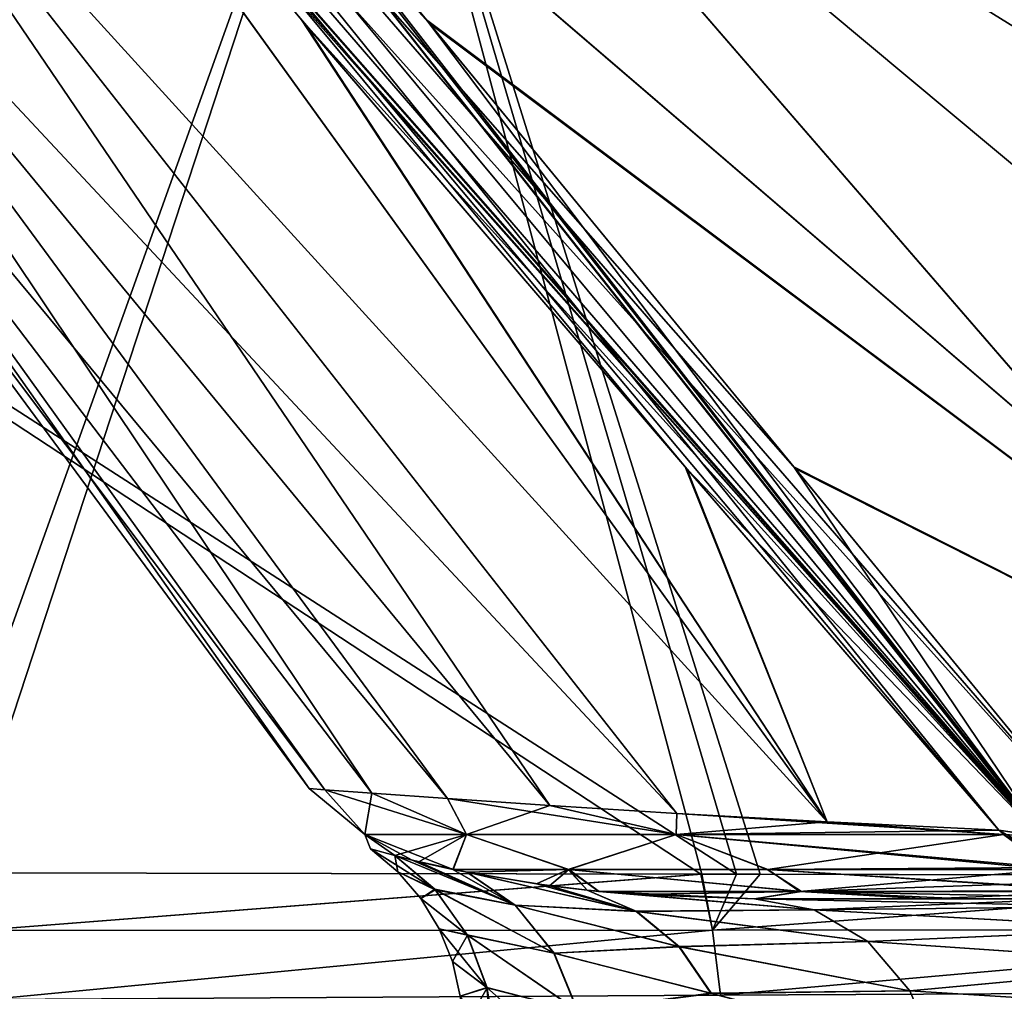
# Model space of a CAD drawing. Header units: millimetres. Extents: x -39 to 39, y -36 to 85.
# Tile 254 of 427: x -23.92 to -22.11, y 71.63 to 73.42. Entities that reach past the tile are written whole.
import ezdxf

# ---------------------------------------------------------------- set-up
doc = ezdxf.new("R2010")
doc.units = ezdxf.units.MM
doc.header["$LTSCALE"] = 65.185185
for name, color, linetype in [('4', 7, 'CONTINUOUS'), ('411', 7, 'CONTINUOUS'), ('413', 7, 'CONTINUOUS'), ('415', 7, 'CONTINUOUS'), ('416', 7, 'CONTINUOUS'), ('417', 7, 'CONTINUOUS'), ('418', 7, 'CONTINUOUS'), ('423', 7, 'CONTINUOUS'), ('424', 7, 'CONTINUOUS'), ('429', 7, 'CONTINUOUS'), ('430', 7, 'CONTINUOUS'), ('431', 7, 'CONTINUOUS'), ('585', 7, 'CONTINUOUS'), ('590', 7, 'CONTINUOUS'), ('6', 7, 'CONTINUOUS'), ('67', 7, 'CONTINUOUS'), ('682', 7, 'CONTINUOUS'), ('683', 7, 'CONTINUOUS'), ('684', 7, 'CONTINUOUS'), ('685', 7, 'CONTINUOUS'), ('69', 7, 'CONTINUOUS')]:
    doc.layers.add(name, color=color, linetype=linetype)

msp = doc.modelspace()

# ---------------------------------------------------------------- linework, layer by layer
at = {"layer": '4', "color": 7, "linetype": 'CONTINUOUS'}
for points in [[(-38.75, 0, 23), (38.75, 85, 23), (-38.75, 85, 23), (-38.75, 0, 23)], [(-38.75, 0, 23), (38.75, 0, 23), (38.75, 85, 23), (-38.75, 0, 23)]]:
    msp.add_3dface(points, dxfattribs=at)
at = {"layer": '411', "linetype": 'CONTINUOUS'}
for points in [[(-26.1581, 74.1399, -10.5798), (-23.2771, 74.1462, -11.077), (-24.1014, 71.8458, -8.5576), (-26.1581, 74.1399, -10.5798)], [(-24.1014, 71.8458, -8.5576), (-23.2771, 74.1462, -11.077), (-24.0311, 71.8482, -8.5841), (-24.1014, 71.8458, -8.5576)], [(-24.0311, 71.8482, -8.5841), (-23.2771, 74.1462, -11.077), (-22.6642, 71.8456, -8.9962), (-24.0311, 71.8482, -8.5841)], [(-23.2771, 74.1462, -11.077), (-20.3305, 74.1462, -11.4107), (-21.2825, 71.8421, -9.3295), (-23.2771, 74.1462, -11.077)], [(-22.6642, 71.8456, -8.9962), (-23.2771, 74.1462, -11.077), (-22.5566, 71.8454, -9.0251), (-22.6642, 71.8456, -8.9962)], [(-22.5566, 71.8454, -9.0251), (-23.2771, 74.1462, -11.077), (-21.2825, 71.8421, -9.3295), (-22.5566, 71.8454, -9.0251)]]:
    msp.add_3dface(points, dxfattribs=at)
at = {"layer": '413', "linetype": 'CONTINUOUS'}
for points in [[(-26.1565, 74.1381, 10.5782), (-22.6, 71.8455, 9.0135), (-23.2774, 74.1462, 11.0769), (-26.1565, 74.1381, 10.5782)], [(-22.666, 71.8456, 8.9957), (-22.6, 71.8455, 9.0135), (-26.1565, 74.1381, 10.5782), (-22.666, 71.8456, 8.9957)], [(-24.0311, 71.8482, 8.5841), (-22.666, 71.8456, 8.9957), (-26.1565, 74.1381, 10.5782), (-24.0311, 71.8482, 8.5841)], [(-20.7509, 72.0368, 9.6089), (-20.1842, 72.2305, 9.8679), (-23.2774, 74.1462, 11.0769), (-20.7509, 72.0368, 9.6089)], [(-23.2774, 74.1462, 11.0769), (-20.1842, 72.2305, 9.8679), (-20.3309, 74.1462, 11.4107), (-23.2774, 74.1462, 11.0769)], [(-21.2829, 71.8421, 9.3294), (-20.7509, 72.0368, 9.6089), (-23.2774, 74.1462, 11.0769), (-21.2829, 71.8421, 9.3294)], [(-22.6, 71.8455, 9.0135), (-21.2829, 71.8421, 9.3294), (-23.2774, 74.1462, 11.0769), (-22.6, 71.8455, 9.0135)]]:
    msp.add_3dface(points, dxfattribs=at)
at = {"layer": '415', "color": 2, "linetype": 'CONTINUOUS'}
for points in [[(-22.5669, 71.8, 3.6835), (-22.2489, 71.8, 4.8128), (-21.9785, 71.8, 4.5964), (-22.5669, 71.8, 3.6835)], [(-22.1807, 71.8, -5.0149), (-22.5669, 71.8, -3.6835), (-21.9798, 71.8, -4.5946), (-22.1807, 71.8, -5.0149)], [(-21.9785, 71.8, 4.5964), (-22.2489, 71.8, 4.8128), (-21.2661, 71.8, 5.4176), (-21.9785, 71.8, 4.5964)], [(-22.2489, 71.8, 4.8128), (-21.811, 71.8, 5.9612), (-21.2661, 71.8, 5.4176), (-22.2489, 71.8, 4.8128)], [(-21.2676, 71.8, -5.4161), (-22.1807, 71.8, -5.0149), (-21.9798, 71.8, -4.5946), (-21.2676, 71.8, -5.4161)], [(-21.8112, 71.8, -5.961), (-22.1807, 71.8, -5.0149), (-21.2676, 71.8, -5.4161), (-21.8112, 71.8, -5.961)]]:
    msp.add_3dface(points, dxfattribs=at)
at = {"layer": '416', "color": 2, "linetype": 'CONTINUOUS'}
for points in [[(-23.7798, 74.1595, -8.1827), (-23.1671, 73.4159, -7.5471), (-21.1974, 71.9421, -6.583), (-23.7798, 74.1595, -8.1827)], [(-21.8339, 74.0681, -8.5186), (-23.7798, 74.1595, -8.1827), (-21.1974, 71.9421, -6.583), (-21.8339, 74.0681, -8.5186)], [(-21.1974, 71.9421, -6.583), (-23.1671, 73.4159, -7.5471), (-22.4914, 72.5935, -6.8415), (-21.1974, 71.9421, -6.583)], [(-21.9444, 71.9266, -6.2658), (-21.1974, 71.9421, -6.583), (-22.4914, 72.5935, -6.8415), (-21.9444, 71.9266, -6.2658)]]:
    msp.add_3dface(points, dxfattribs=at)
at = {"layer": '417', "color": 2, "linetype": 'CONTINUOUS'}
for points in [[(-24.0327, 74.1595, -7.9298), (-24.3686, 74.0681, -5.9839), (-22.4329, 71.9421, -5.3477), (-24.0327, 74.1595, -7.9298)], [(-24.3686, 74.0681, 5.9839), (-24.0326, 74.1594, 7.9297), (-22.433, 71.9421, 5.3474), (-24.3686, 74.0681, 5.9839)], [(-23.3971, 73.4159, -7.3171), (-24.0327, 74.1595, -7.9298), (-22.4329, 71.9421, -5.3477), (-23.3971, 73.4159, -7.3171)], [(-24.0326, 74.1594, 7.9297), (-23.4027, 73.4224, 7.3224), (-22.433, 71.9421, 5.3474), (-24.0326, 74.1594, 7.9297)], [(-24.606, 73.9875, 4.005), (-24.3686, 74.0681, 5.9839), (-22.9443, 71.9721, 3.7277), (-24.606, 73.9875, 4.005)], [(-24.3686, 74.0681, -5.9839), (-24.606, 73.9875, -4.0049), (-22.7104, 71.9576, -4.5576), (-24.3686, 74.0681, -5.9839)], [(-22.9443, 71.9721, 3.7277), (-24.3686, 74.0681, 5.9839), (-22.7104, 71.9576, 4.5578), (-22.9443, 71.9721, 3.7277)], [(-22.7104, 71.9576, 4.5578), (-24.3686, 74.0681, 5.9839), (-22.433, 71.9421, 5.3474), (-22.7104, 71.9576, 4.5578)], [(-22.4329, 71.9421, -5.3477), (-24.3686, 74.0681, -5.9839), (-22.7104, 71.9576, -4.5576), (-22.4329, 71.9421, -5.3477)], [(-24.7483, 73.9335, 2.0072), (-24.606, 73.9875, 4.005), (-23.2731, 71.9949, 1.9303), (-24.7483, 73.9335, 2.0072)], [(-24.606, 73.9875, -4.0049), (-24.7483, 73.9335, -2.0071), (-23.1331, 71.9848, -2.8516), (-24.606, 73.9875, -4.0049)], [(-23.1331, 71.9848, 2.8517), (-24.606, 73.9875, 4.005), (-22.9443, 71.9721, 3.7277), (-23.1331, 71.9848, 2.8517)], [(-23.2731, 71.9949, 1.9303), (-24.606, 73.9875, 4.005), (-23.1331, 71.9848, 2.8517), (-23.2731, 71.9949, 1.9303)], [(-22.7104, 71.9576, -4.5576), (-24.606, 73.9875, -4.0049), (-22.9443, 71.9721, -3.7276), (-22.7104, 71.9576, -4.5576)], [(-22.9443, 71.9721, -3.7276), (-24.606, 73.9875, -4.0049), (-23.1331, 71.9848, -2.8516), (-22.9443, 71.9721, -3.7276)], [(-24.7483, 73.9335, -2.0071), (-24.796, 73.9144, 0), (-23.3596, 72.0013, -0.9731), (-24.7483, 73.9335, -2.0071)], [(-24.796, 73.9144, 0), (-24.7483, 73.9335, 2.0072), (-23.3889, 72.0035, 0.0001), (-24.796, 73.9144, 0)], [(-23.3596, 72.0013, 0.9734), (-24.7483, 73.9335, 2.0072), (-23.2731, 71.9949, 1.9303), (-23.3596, 72.0013, 0.9734)], [(-23.3889, 72.0035, 0.0001), (-24.7483, 73.9335, 2.0072), (-23.3596, 72.0013, 0.9734), (-23.3889, 72.0035, 0.0001)], [(-23.1331, 71.9848, -2.8516), (-24.7483, 73.9335, -2.0071), (-23.2731, 71.9949, -1.9301), (-23.1331, 71.9848, -2.8516)], [(-23.2731, 71.9949, -1.9301), (-24.7483, 73.9335, -2.0071), (-23.3596, 72.0013, -0.9731), (-23.2731, 71.9949, -1.9301)], [(-23.3596, 72.0013, -0.9731), (-24.796, 73.9144, 0), (-23.3889, 72.0035, 0.0001), (-23.3596, 72.0013, -0.9731)], [(-22.433, 71.9421, 5.3474), (-23.4027, 73.4224, 7.3224), (-22.6947, 72.5972, 6.6444), (-22.433, 71.9421, 5.3474)], [(-22.6915, 72.5935, -6.6414), (-23.3971, 73.4159, -7.3171), (-22.4329, 71.9421, -5.3477), (-22.6915, 72.5935, -6.6414)], [(-22.1158, 71.9266, 6.0944), (-22.433, 71.9421, 5.3474), (-22.6947, 72.5972, 6.6444), (-22.1158, 71.9266, 6.0944)], [(-22.1158, 71.9266, -6.0944), (-22.6915, 72.5935, -6.6414), (-22.4329, 71.9421, -5.3477), (-22.1158, 71.9266, -6.0944)]]:
    msp.add_3dface(points, dxfattribs=at)
at = {"layer": '418', "color": 2, "linetype": 'CONTINUOUS'}
for points in [[(-23.7797, 74.1594, 8.1826), (-21.8339, 74.0681, 8.5186), (-21.1977, 71.9421, 6.5829), (-23.7797, 74.1594, 8.1826)], [(-23.1724, 73.4224, 7.5527), (-23.7797, 74.1594, 8.1826), (-21.1977, 71.9421, 6.5829), (-23.1724, 73.4224, 7.5527)], [(-22.4944, 72.5972, 6.8447), (-23.1724, 73.4224, 7.5527), (-21.1977, 71.9421, 6.5829), (-22.4944, 72.5972, 6.8447)], [(-21.9444, 71.9266, 6.2658), (-22.4944, 72.5972, 6.8447), (-21.1977, 71.9421, 6.5829), (-21.9444, 71.9266, 6.2658)]]:
    msp.add_3dface(points, dxfattribs=at)
at = {"layer": '423', "linetype": 'CONTINUOUS'}
for points in [[(-24.5059, 74.8841, 8.7493), (-24.3988, 74.9081, 8.8214), (-22.0368, 71.9152, 6.1868), (-24.5059, 74.8841, 8.7493)], [(-24.3988, 74.9081, 8.8214), (-23.919, 74.3281, 8.3266), (-22.0347, 71.9152, 6.189), (-24.3988, 74.9081, 8.8214)], [(-22.0368, 71.9152, 6.1868), (-24.3988, 74.9081, 8.8214), (-22.0347, 71.9152, 6.189), (-22.0368, 71.9152, 6.1868)], [(-22.1158, 71.9266, 6.0944), (-24.5988, 74.884, 8.6565), (-24.5059, 74.8841, 8.7493), (-22.1158, 71.9266, 6.0944)], [(-22.6947, 72.5972, 6.6444), (-23.4027, 73.4224, 7.3224), (-24.5988, 74.884, 8.6565), (-22.6947, 72.5972, 6.6444)], [(-22.1158, 71.9266, 6.0944), (-22.6947, 72.5972, 6.6444), (-24.5988, 74.884, 8.6565), (-22.1158, 71.9266, 6.0944)], [(-22.1158, 71.9266, 6.0944), (-24.5059, 74.8841, 8.7493), (-22.0368, 71.9152, 6.1868), (-22.1158, 71.9266, 6.0944)], [(-23.919, 74.3281, 8.3266), (-23.7797, 74.1594, 8.1826), (-22.0347, 71.9152, 6.189), (-23.919, 74.3281, 8.3266)], [(-23.7797, 74.1594, 8.1826), (-23.1724, 73.4224, 7.5527), (-22.0347, 71.9152, 6.189), (-23.7797, 74.1594, 8.1826)], [(-23.1724, 73.4224, 7.5527), (-22.4944, 72.5972, 6.8447), (-22.0347, 71.9152, 6.189), (-23.1724, 73.4224, 7.5527)], [(-22.4944, 72.5972, 6.8447), (-21.9444, 71.9266, 6.2658), (-22.0347, 71.9152, 6.189), (-22.4944, 72.5972, 6.8447)]]:
    msp.add_3dface(points, dxfattribs=at)
at = {"layer": '424', "linetype": 'CONTINUOUS'}
for points in [[(-23.3889, 72.0035, 0.0001), (-23.3596, 72.0013, 0.9734), (-23.2861, 71.9184, 0.891), (-23.3889, 72.0035, 0.0001)], [(-23.3596, 72.0013, -0.9731), (-23.3889, 72.0035, 0.0001), (-23.2861, 71.9184, -0.891), (-23.3596, 72.0013, -0.9731)], [(-23.3889, 72.0035, 0.0001), (-23.2861, 71.9184, 0.891), (-23.2861, 71.9184, -0.891), (-23.3889, 72.0035, 0.0001)], [(-23.3596, 72.0013, 0.9734), (-23.2731, 71.9949, 1.9303), (-23.2861, 71.9184, 0.891), (-23.3596, 72.0013, 0.9734)], [(-23.3596, 72.0013, -0.9731), (-23.2861, 71.9184, -0.891), (-23.0985, 71.9184, -2.6639), (-23.3596, 72.0013, -0.9731)], [(-23.2731, 71.9949, -1.9301), (-23.3596, 72.0013, -0.9731), (-23.0985, 71.9184, -2.6639), (-23.2731, 71.9949, -1.9301)], [(-23.2731, 71.9949, 1.9303), (-23.0985, 71.9184, 2.6638), (-23.2861, 71.9184, 0.891), (-23.2731, 71.9949, 1.9303)], [(-23.2731, 71.9949, 1.9303), (-23.1331, 71.9848, 2.8517), (-23.0985, 71.9184, 2.6638), (-23.2731, 71.9949, 1.9303)], [(-23.1331, 71.9848, -2.8516), (-23.2731, 71.9949, -1.9301), (-23.0985, 71.9184, -2.6639), (-23.1331, 71.9848, -2.8516)], [(-23.1331, 71.9848, 2.8517), (-22.9443, 71.9721, 3.7277), (-23.0985, 71.9184, 2.6638), (-23.1331, 71.9848, 2.8517)], [(-23.1331, 71.9848, -2.8516), (-23.0985, 71.9184, -2.6639), (-22.7115, 71.9184, -4.4068), (-23.1331, 71.9848, -2.8516)], [(-22.9443, 71.9721, -3.7276), (-23.1331, 71.9848, -2.8516), (-22.7115, 71.9184, -4.4068), (-22.9443, 71.9721, -3.7276)], [(-22.9443, 71.9721, 3.7277), (-22.7115, 71.9184, 4.4068), (-23.0985, 71.9184, 2.6638), (-22.9443, 71.9721, 3.7277)], [(-22.9443, 71.9721, 3.7277), (-22.7104, 71.9576, 4.5578), (-22.7115, 71.9184, 4.4068), (-22.9443, 71.9721, 3.7277)], [(-22.7104, 71.9576, -4.5576), (-22.9443, 71.9721, -3.7276), (-22.7115, 71.9184, -4.4068), (-22.7104, 71.9576, -4.5576)], [(-22.7104, 71.9576, 4.5578), (-22.433, 71.9421, 5.3474), (-22.7115, 71.9184, 4.4068), (-22.7104, 71.9576, 4.5578)], [(-22.7104, 71.9576, -4.5576), (-22.7115, 71.9184, -4.4068), (-22.1071, 71.9184, -6.0906), (-22.7104, 71.9576, -4.5576)], [(-22.4329, 71.9421, -5.3477), (-22.7104, 71.9576, -4.5576), (-22.1071, 71.9184, -6.0906), (-22.4329, 71.9421, -5.3477)], [(-22.433, 71.9421, 5.3474), (-22.1158, 71.9266, 6.0944), (-22.7115, 71.9184, 4.4068), (-22.433, 71.9421, 5.3474)], [(-22.1158, 71.9266, -6.0944), (-22.4329, 71.9421, -5.3477), (-22.1071, 71.9184, -6.0906), (-22.1158, 71.9266, -6.0944)], [(-22.1158, 71.9266, 6.0944), (-22.1071, 71.9184, 6.0906), (-22.7115, 71.9184, 4.4068), (-22.1158, 71.9266, 6.0944)], [(-23.2861, 71.9184, 0.891), (-23.0985, 71.9184, 2.6638), (-23.2307, 71.8796, 0.9444), (-23.2861, 71.9184, 0.891)], [(-23.2861, 71.9184, -0.891), (-23.2861, 71.9184, 0.891), (-23.2752, 71.8919, 0), (-23.2861, 71.9184, -0.891)], [(-23.2306, 71.8796, -0.9451), (-23.2861, 71.9184, -0.891), (-23.2752, 71.8919, 0), (-23.2306, 71.8796, -0.9451)], [(-23.1229, 71.8542, -1.7415), (-23.2861, 71.9184, -0.891), (-23.1985, 71.8714, -1.2386), (-23.1229, 71.8542, -1.7415)], [(-23.2752, 71.8919, 0), (-23.2861, 71.9184, 0.891), (-23.2307, 71.8796, 0.9444), (-23.2752, 71.8919, 0)], [(-23.0985, 71.9184, -2.6639), (-23.2861, 71.9184, -0.891), (-23.1229, 71.8542, -1.7415), (-23.0985, 71.9184, -2.6639)], [(-23.1985, 71.8714, -1.2386), (-23.2861, 71.9184, -0.891), (-23.2306, 71.8796, -0.9451), (-23.1985, 71.8714, -1.2386)], [(-23.0985, 71.9184, 2.6638), (-23.1861, 71.8683, 1.3344), (-23.2307, 71.8796, 0.9444), (-23.0985, 71.9184, 2.6638)], [(-23.1233, 71.8543, 1.7394), (-23.1861, 71.8683, 1.3344), (-23.0985, 71.9184, 2.6638), (-23.1233, 71.8543, 1.7394)], [(-22.9092, 71.8538, 3.1692), (-23.1233, 71.8543, 1.7394), (-23.0985, 71.9184, 2.6638), (-22.9092, 71.8538, 3.1692)], [(-22.9106, 71.8538, -3.1621), (-23.0985, 71.9184, -2.6639), (-23.1229, 71.8542, -1.7415), (-22.9106, 71.8538, -3.1621)], [(-22.7115, 71.9184, -4.4068), (-23.0985, 71.9184, -2.6639), (-22.9106, 71.8538, -3.1621), (-22.7115, 71.9184, -4.4068)], [(-22.7115, 71.9184, 4.4068), (-22.9092, 71.8538, 3.1692), (-23.0985, 71.9184, 2.6638), (-22.7115, 71.9184, 4.4068)], [(-22.5436, 71.8538, -4.6304), (-22.7115, 71.9184, -4.4068), (-22.9106, 71.8538, -3.1621), (-22.5436, 71.8538, -4.6304)], [(-22.5425, 71.8538, 4.6339), (-22.9092, 71.8538, 3.1692), (-22.7115, 71.9184, 4.4068), (-22.5425, 71.8538, 4.6339)], [(-22.0179, 71.8538, -6.0516), (-22.7115, 71.9184, -4.4068), (-22.5436, 71.8538, -4.6304), (-22.0179, 71.8538, -6.0516)], [(-22.0247, 71.8577, -6.0546), (-22.7115, 71.9184, -4.4068), (-22.0179, 71.8538, -6.0516), (-22.0247, 71.8577, -6.0546)], [(-22.1071, 71.9184, -6.0906), (-22.7115, 71.9184, -4.4068), (-22.0247, 71.8577, -6.0546), (-22.1071, 71.9184, -6.0906)], [(-22.1071, 71.9184, 6.0906), (-22.5425, 71.8538, 4.6339), (-22.7115, 71.9184, 4.4068), (-22.1071, 71.9184, 6.0906)], [(-22.0247, 71.8577, 6.0546), (-22.5425, 71.8538, 4.6339), (-22.1071, 71.9184, 6.0906), (-22.0247, 71.8577, 6.0546)], [(-23.1233, 71.8543, 1.7394), (-22.9092, 71.8538, 3.1692), (-23.0976, 71.849, 1.879), (-23.1233, 71.8543, 1.7394)], [(-22.9106, 71.8538, -3.1621), (-23.1229, 71.8542, -1.7415), (-23.0972, 71.849, -1.881), (-22.9106, 71.8538, -3.1621)], [(-23.0976, 71.849, 1.879), (-22.9092, 71.8538, 3.1692), (-22.9454, 71.8242, 2.5473), (-23.0976, 71.849, 1.879)], [(-22.9693, 71.8274, -2.4554), (-22.9106, 71.8538, -3.1621), (-23.0972, 71.849, -1.881), (-22.9693, 71.8274, -2.4554)], [(-22.8759, 71.8159, -2.7959), (-22.9106, 71.8538, -3.1621), (-22.9693, 71.8274, -2.4554), (-22.8759, 71.8159, -2.7959)], [(-22.9092, 71.8538, 3.1692), (-22.8759, 71.8159, 2.7959), (-22.9454, 71.8242, 2.5473), (-22.9092, 71.8538, 3.1692)], [(-22.5436, 71.8538, -4.6304), (-22.9106, 71.8538, -3.1621), (-22.4799, 71.8136, -4.4613), (-22.5436, 71.8538, -4.6304)], [(-22.4799, 71.8136, -4.4613), (-22.9106, 71.8538, -3.1621), (-22.8542, 71.8137, -2.8686), (-22.4799, 71.8136, -4.4613)], [(-22.8542, 71.8137, -2.8686), (-22.9106, 71.8538, -3.1621), (-22.8759, 71.8159, -2.7959), (-22.8542, 71.8137, -2.8686)], [(-22.8534, 71.8137, 2.8713), (-22.8759, 71.8159, 2.7959), (-22.9092, 71.8538, 3.1692), (-22.8534, 71.8137, 2.8713)], [(-22.5425, 71.8538, 4.6339), (-22.4834, 71.8136, 4.4496), (-22.9092, 71.8538, 3.1692), (-22.5425, 71.8538, 4.6339)], [(-22.4834, 71.8136, 4.4496), (-22.8534, 71.8137, 2.8713), (-22.9092, 71.8538, 3.1692), (-22.4834, 71.8136, 4.4496)], [(-22.0179, 71.8538, -6.0516), (-22.5436, 71.8538, -4.6304), (-21.9211, 71.8146, -6.0093), (-22.0179, 71.8538, -6.0516)], [(-21.9173, 71.8136, -6.0076), (-22.5436, 71.8538, -4.6304), (-22.4799, 71.8136, -4.4613), (-21.9173, 71.8136, -6.0076)], [(-21.9211, 71.8146, -6.0093), (-22.5436, 71.8538, -4.6304), (-21.9173, 71.8136, -6.0076), (-21.9211, 71.8146, -6.0093)], [(-22.0179, 71.8538, 6.0516), (-22.5425, 71.8538, 4.6339), (-22.0247, 71.8577, 6.0546), (-22.0179, 71.8538, 6.0516)], [(-22.0179, 71.8538, 6.0516), (-22.4834, 71.8136, 4.4496), (-22.5425, 71.8538, 4.6339), (-22.0179, 71.8538, 6.0516)], [(-21.9706, 71.8313, 6.0309), (-22.4834, 71.8136, 4.4496), (-22.0179, 71.8538, 6.0516), (-21.9706, 71.8313, 6.0309)], [(-21.9211, 71.8146, 6.0093), (-22.4834, 71.8136, 4.4496), (-21.9706, 71.8313, 6.0309), (-21.9211, 71.8146, 6.0093)], [(-22.4799, 71.8136, -4.4613), (-22.8542, 71.8137, -2.8686), (-22.7895, 71.8082, -3.0744), (-22.4799, 71.8136, -4.4613)], [(-22.4834, 71.8136, 4.4496), (-22.5669, 71.8, 3.6835), (-22.8534, 71.8137, 2.8713), (-22.4834, 71.8136, 4.4496)], [(-22.5669, 71.8, -3.6835), (-22.4799, 71.8136, -4.4613), (-22.7895, 71.8082, -3.0744), (-22.5669, 71.8, -3.6835)], [(-22.2489, 71.8, 4.8128), (-22.5669, 71.8, 3.6835), (-22.4834, 71.8136, 4.4496), (-22.2489, 71.8, 4.8128)], [(-22.5669, 71.8, -3.6835), (-22.1807, 71.8, -5.0149), (-22.4799, 71.8136, -4.4613), (-22.5669, 71.8, -3.6835)], [(-21.9173, 71.8136, 6.0076), (-22.4834, 71.8136, 4.4496), (-21.9211, 71.8146, 6.0093), (-21.9173, 71.8136, 6.0076)], [(-21.9173, 71.8136, 6.0076), (-22.2489, 71.8, 4.8128), (-22.4834, 71.8136, 4.4496), (-21.9173, 71.8136, 6.0076)], [(-21.8112, 71.8, -5.961), (-21.9173, 71.8136, -6.0076), (-22.4799, 71.8136, -4.4613), (-21.8112, 71.8, -5.961)], [(-22.1807, 71.8, -5.0149), (-21.8112, 71.8, -5.961), (-22.4799, 71.8136, -4.4613), (-22.1807, 71.8, -5.0149)], [(-21.811, 71.8, 5.9612), (-22.2489, 71.8, 4.8128), (-21.9173, 71.8136, 6.0076), (-21.811, 71.8, 5.9612)]]:
    msp.add_3dface(points, dxfattribs=at)
at = {"layer": '429', "linetype": 'CONTINUOUS'}
for points in [[(-22.0368, 71.9152, -6.1868), (-24.6713, 74.908, -8.5486), (-22.039, 71.9152, -6.1847), (-22.0368, 71.9152, -6.1868)], [(-24.5993, 74.8841, -8.6559), (-24.6713, 74.908, -8.5486), (-22.0368, 71.9152, -6.1868), (-24.5993, 74.8841, -8.6559)], [(-24.6713, 74.908, -8.5486), (-24.1716, 74.3223, -8.0642), (-22.039, 71.9152, -6.1847), (-24.6713, 74.908, -8.5486)], [(-21.9444, 71.9266, -6.2658), (-24.5993, 74.8841, -8.6559), (-22.0368, 71.9152, -6.1868), (-21.9444, 71.9266, -6.2658)], [(-21.9444, 71.9266, -6.2658), (-24.5065, 74.884, -8.7488), (-24.5993, 74.8841, -8.6559), (-21.9444, 71.9266, -6.2658)], [(-21.9444, 71.9266, -6.2658), (-22.4914, 72.5935, -6.8415), (-24.5065, 74.884, -8.7488), (-21.9444, 71.9266, -6.2658)], [(-23.1671, 73.4159, -7.5471), (-23.7798, 74.1595, -8.1827), (-24.5065, 74.884, -8.7488), (-23.1671, 73.4159, -7.5471)], [(-22.4914, 72.5935, -6.8415), (-23.1671, 73.4159, -7.5471), (-24.5065, 74.884, -8.7488), (-22.4914, 72.5935, -6.8415)], [(-24.1716, 74.3223, -8.0642), (-24.0327, 74.1595, -7.9298), (-22.039, 71.9152, -6.1847), (-24.1716, 74.3223, -8.0642)], [(-24.0327, 74.1595, -7.9298), (-23.3971, 73.4159, -7.3171), (-22.039, 71.9152, -6.1847), (-24.0327, 74.1595, -7.9298)], [(-23.3971, 73.4159, -7.3171), (-22.6915, 72.5935, -6.6414), (-22.039, 71.9152, -6.1847), (-23.3971, 73.4159, -7.3171)], [(-22.6915, 72.5935, -6.6414), (-22.1158, 71.9266, -6.0944), (-22.039, 71.9152, -6.1847), (-22.6915, 72.5935, -6.6414)]]:
    msp.add_3dface(points, dxfattribs=at)
at = {"layer": '430', "linetype": 'CONTINUOUS'}
for points in [[(-22.1158, 71.9266, -6.0944), (-22.1071, 71.9184, -6.0906), (-22.039, 71.9152, -6.1847), (-22.1158, 71.9266, -6.0944)], [(-22.1071, 71.9184, -6.0906), (-22.0247, 71.8577, -6.0546), (-22.039, 71.9152, -6.1847), (-22.1071, 71.9184, -6.0906)]]:
    msp.add_3dface(points, dxfattribs=at)
at = {"layer": '431', "linetype": 'CONTINUOUS'}
for points in [[(-22.1071, 71.9184, 6.0906), (-22.1158, 71.9266, 6.0944), (-22.006, 71.8652, 6.1128), (-22.1071, 71.9184, 6.0906)], [(-22.1158, 71.9266, 6.0944), (-22.0368, 71.9152, 6.1868), (-22.006, 71.8652, 6.1128), (-22.1158, 71.9266, 6.0944)], [(-22.0247, 71.8577, 6.0546), (-22.1071, 71.9184, 6.0906), (-22.006, 71.8652, 6.1128), (-22.0247, 71.8577, 6.0546)]]:
    msp.add_3dface(points, dxfattribs=at)
at = {"layer": '585', "linetype": 'CONTINUOUS'}
for points in [[(-24.0311, 71.8482, -8.5841), (-22.6642, 71.8456, -8.9962), (-24.0003, 71.7415, -8.4999), (-24.0311, 71.8482, -8.5841)], [(-24.0003, 71.7415, -8.4999), (-22.6642, 71.8456, -8.9962), (-22.6443, 71.7423, -8.9199), (-24.0003, 71.7415, -8.4999)], [(-22.6642, 71.8456, -8.9962), (-22.5566, 71.8454, -9.0251), (-22.6443, 71.7423, -8.9199), (-22.6642, 71.8456, -8.9962)], [(-22.5566, 71.8454, -9.0251), (-21.2825, 71.8421, -9.3295), (-22.6443, 71.7423, -8.9199), (-22.5566, 71.8454, -9.0251)], [(-22.6443, 71.7423, -8.9199), (-21.2825, 71.8421, -9.3295), (-21.2665, 71.7424, -9.2616), (-22.6443, 71.7423, -8.9199)], [(-23.9802, 71.6143, -8.4469), (-24.0003, 71.7415, -8.4999), (-22.6443, 71.7423, -8.9199), (-23.9802, 71.6143, -8.4469)], [(-23.9802, 71.6143, -8.4469), (-22.6443, 71.7423, -8.9199), (-22.6294, 71.6221, -8.8726), (-23.9802, 71.6143, -8.4469)], [(-22.6294, 71.6221, -8.8726), (-22.6443, 71.7423, -8.9199), (-21.2665, 71.7424, -9.2616), (-22.6294, 71.6221, -8.8726)], [(-21.2559, 71.6287, -9.2193), (-22.6294, 71.6221, -8.8726), (-21.2665, 71.7424, -9.2616), (-21.2559, 71.6287, -9.2193)]]:
    msp.add_3dface(points, dxfattribs=at)
at = {"layer": '590', "linetype": 'CONTINUOUS'}
for points in [[(-22.666, 71.8456, 8.9957), (-24.0311, 71.8482, 8.5841), (-24.0003, 71.7415, 8.4999), (-22.666, 71.8456, 8.9957)], [(-22.6443, 71.7423, 8.9199), (-22.666, 71.8456, 8.9957), (-24.0003, 71.7415, 8.4999), (-22.6443, 71.7423, 8.9199)], [(-22.6, 71.8455, 9.0135), (-22.666, 71.8456, 8.9957), (-22.6443, 71.7423, 8.9199), (-22.6, 71.8455, 9.0135)], [(-21.2829, 71.8421, 9.3294), (-22.6, 71.8455, 9.0135), (-22.6443, 71.7423, 8.9199), (-21.2829, 71.8421, 9.3294)], [(-21.2829, 71.8421, 9.3294), (-22.6443, 71.7423, 8.9199), (-21.2665, 71.7424, 9.2616), (-21.2829, 71.8421, 9.3294)], [(-23.9802, 71.6143, 8.4469), (-22.6443, 71.7423, 8.9199), (-24.0003, 71.7415, 8.4999), (-23.9802, 71.6143, 8.4469)], [(-22.6294, 71.6221, 8.8726), (-22.6443, 71.7423, 8.9199), (-23.9802, 71.6143, 8.4469), (-22.6294, 71.6221, 8.8726)], [(-22.6443, 71.7423, 8.9199), (-22.6294, 71.6221, 8.8726), (-21.2665, 71.7424, 9.2616), (-22.6443, 71.7423, 8.9199)], [(-21.2665, 71.7424, 9.2616), (-22.6294, 71.6221, 8.8726), (-21.2559, 71.6287, 9.2193), (-21.2665, 71.7424, 9.2616)]]:
    msp.add_3dface(points, dxfattribs=at)
at = {"layer": '6', "color": 7, "linetype": 'CONTINUOUS'}
for points in [[(38.75, 0, -23), (-38.75, 85, -23), (38.75, 85, -23), (38.75, 0, -23)], [(38.75, 0, -23), (-38.75, 0, -23), (-38.75, 85, -23), (38.75, 0, -23)]]:
    msp.add_3dface(points, dxfattribs=at)
at = {"layer": '67', "color": 7, "linetype": 'CONTINUOUS'}
for points in [[(-37.1425, 80.4, 20.8925), (37.1425, 80.4, 20.8925), (-36.9482, 21.7676, 20.8925), (-37.1425, 80.4, 20.8925)], [(-36.9482, 21.7676, 20.8925), (37.1425, 80.4, 20.8925), (-36.86, 21.8107, 20.8925), (-36.9482, 21.7676, 20.8925)], [(-36.86, 21.8107, 20.8925), (37.1425, 80.4, 20.8925), (-36.7629, 21.8255, 20.8925), (-36.86, 21.8107, 20.8925)], [(-36.7629, 21.8255, 20.8925), (37.1425, 80.4, 20.8925), (36.7629, 21.8255, 20.8925), (-36.7629, 21.8255, 20.8925)]]:
    msp.add_3dface(points, dxfattribs=at)
at = {"layer": '682', "linetype": 'CONTINUOUS'}
for points in [[(-21.9798, 71.8, -4.5946), (-22.5669, 71.8, -3.6835), (-22.4568, 71.7798, -3.6231), (-21.9798, 71.8, -4.5946)], [(-21.8956, 71.7859, -4.5315), (-21.9798, 71.8, -4.5946), (-22.4568, 71.7798, -3.6231), (-21.8956, 71.7859, -4.5315)], [(-21.8173, 71.7447, -4.4729), (-21.8956, 71.7859, -4.5315), (-22.4568, 71.7798, -3.6231), (-21.8173, 71.7447, -4.4729)], [(-22.3578, 71.7211, -3.5688), (-21.8173, 71.7447, -4.4729), (-22.4568, 71.7798, -3.6231), (-22.3578, 71.7211, -3.5688)], [(-21.7505, 71.6791, -4.4228), (-21.8173, 71.7447, -4.4729), (-22.3578, 71.7211, -3.5688), (-21.7505, 71.6791, -4.4228)], [(-22.28, 71.63, -3.5261), (-21.7505, 71.6791, -4.4228), (-22.3578, 71.7211, -3.5688), (-22.28, 71.63, -3.5261)], [(-21.6998, 71.5939, -4.3848), (-21.7505, 71.6791, -4.4228), (-22.28, 71.63, -3.5261), (-21.6998, 71.5939, -4.3848)], [(-22.2312, 71.5156, -3.4994), (-21.6998, 71.5939, -4.3848), (-22.28, 71.63, -3.5261), (-22.2312, 71.5156, -3.4994)]]:
    msp.add_3dface(points, dxfattribs=at)
at = {"layer": '683', "linetype": 'CONTINUOUS'}
for points in [[(-23.2306, 71.8796, -0.9451), (-23.2752, 71.8919, 0), (-23.2251, 71.8499, 0), (-23.2306, 71.8796, -0.9451)], [(-23.1985, 71.8714, -1.2386), (-23.2306, 71.8796, -0.9451), (-23.0084, 71.7882, -1.8541), (-23.1985, 71.8714, -1.2386)], [(-23.1559, 71.8168, -0.9331), (-23.2306, 71.8796, -0.9451), (-23.2251, 71.8499, 0), (-23.1559, 71.8168, -0.9331)], [(-23.2306, 71.8796, -0.9451), (-23.1559, 71.8168, -0.9331), (-23.0084, 71.7882, -1.8541), (-23.2306, 71.8796, -0.9451)], [(-23.1229, 71.8542, -1.7415), (-23.1985, 71.8714, -1.2386), (-23.0972, 71.849, -1.881), (-23.1229, 71.8542, -1.7415)], [(-23.0972, 71.849, -1.881), (-23.1985, 71.8714, -1.2386), (-23.0084, 71.7882, -1.8541), (-23.0972, 71.849, -1.881)], [(-23.1825, 71.8004, 0), (-23.1559, 71.8168, -0.9331), (-23.2251, 71.8499, 0), (-23.1825, 71.8004, 0)], [(-23.0972, 71.849, -1.881), (-23.0084, 71.7882, -1.8541), (-22.7842, 71.7763, -2.759), (-23.0972, 71.849, -1.881)], [(-22.9693, 71.8274, -2.4554), (-23.0972, 71.849, -1.881), (-22.7842, 71.7763, -2.759), (-22.9693, 71.8274, -2.4554)], [(-23.0963, 71.7327, -0.9219), (-23.1559, 71.8168, -0.9331), (-23.1825, 71.8004, 0), (-23.0963, 71.7327, -0.9219)], [(-23.1559, 71.8168, -0.9331), (-23.0963, 71.7327, -0.9219), (-22.9367, 71.6996, -1.8299), (-23.1559, 71.8168, -0.9331)], [(-23.0084, 71.7882, -1.8541), (-23.1559, 71.8168, -0.9331), (-22.9367, 71.6996, -1.8299), (-23.0084, 71.7882, -1.8541)], [(-22.8759, 71.8159, -2.7959), (-22.9693, 71.8274, -2.4554), (-22.7842, 71.7763, -2.759), (-22.8759, 71.8159, -2.7959)], [(-22.4568, 71.7798, -3.6231), (-22.8759, 71.8159, -2.7959), (-22.7842, 71.7763, -2.759), (-22.4568, 71.7798, -3.6231)], [(-22.7895, 71.8082, -3.0744), (-22.8759, 71.8159, -2.7959), (-22.4568, 71.7798, -3.6231), (-22.7895, 71.8082, -3.0744)], [(-22.8542, 71.8137, -2.8686), (-22.8759, 71.8159, -2.7959), (-22.7895, 71.8082, -3.0744), (-22.8542, 71.8137, -2.8686)], [(-23.1486, 71.7446, 0), (-23.0963, 71.7327, -0.9219), (-23.1825, 71.8004, 0), (-23.1486, 71.7446, 0)], [(-22.5669, 71.8, -3.6835), (-22.7895, 71.8082, -3.0744), (-22.4568, 71.7798, -3.6231), (-22.5669, 71.8, -3.6835)], [(-22.7842, 71.7763, -2.759), (-23.0084, 71.7882, -1.8541), (-22.7055, 71.7111, -2.7244), (-22.7842, 71.7763, -2.759)], [(-23.0084, 71.7882, -1.8541), (-22.9367, 71.6996, -1.8299), (-22.7055, 71.7111, -2.7244), (-23.0084, 71.7882, -1.8541)], [(-22.3578, 71.7211, -3.5688), (-22.4568, 71.7798, -3.6231), (-22.7842, 71.7763, -2.759), (-22.3578, 71.7211, -3.5688)], [(-22.3578, 71.7211, -3.5688), (-22.7842, 71.7763, -2.759), (-22.7055, 71.7111, -2.7244), (-22.3578, 71.7211, -3.5688)], [(-23.1242, 71.684, 0), (-23.0963, 71.7327, -0.9219), (-23.1486, 71.7446, 0), (-23.1242, 71.684, 0)], [(-23.0602, 71.6358, -0.9131), (-23.0963, 71.7327, -0.9219), (-23.1242, 71.684, 0), (-23.0602, 71.6358, -0.9131)], [(-22.9367, 71.6996, -1.8299), (-23.0963, 71.7327, -0.9219), (-22.8931, 71.5931, -1.8117), (-22.9367, 71.6996, -1.8299)], [(-23.0963, 71.7327, -0.9219), (-23.0602, 71.6358, -0.9131), (-22.8931, 71.5931, -1.8117), (-23.0963, 71.7327, -0.9219)], [(-22.28, 71.63, -3.5261), (-22.3578, 71.7211, -3.5688), (-22.7055, 71.7111, -2.7244), (-22.28, 71.63, -3.5261)], [(-22.7055, 71.7111, -2.7244), (-22.9367, 71.6996, -1.8299), (-22.6464, 71.6253, -2.6963), (-22.7055, 71.7111, -2.7244)], [(-22.28, 71.63, -3.5261), (-22.7055, 71.7111, -2.7244), (-22.6464, 71.6253, -2.6963), (-22.28, 71.63, -3.5261)], [(-23.11, 71.6202, 0), (-23.0602, 71.6358, -0.9131), (-23.1242, 71.684, 0), (-23.11, 71.6202, 0)], [(-22.9367, 71.6996, -1.8299), (-22.8931, 71.5931, -1.8117), (-22.6464, 71.6253, -2.6963), (-22.9367, 71.6996, -1.8299)], [(-23.1064, 71.555), (-23.0602, 71.6358, -0.9131), (-23.11, 71.6202, 0), (-23.1064, 71.555)], [(-23.1064, 71.555), (-23.0516, 71.5334, -0.8945), (-23.0602, 71.6358, -0.9131), (-23.1064, 71.555)], [(-23.0602, 71.6358, -0.9131), (-23.0501, 71.5328, -0.9071), (-22.8931, 71.5931, -1.8117), (-23.0602, 71.6358, -0.9131)], [(-23.0516, 71.5334, -0.8945), (-23.0501, 71.5328, -0.9071), (-23.0602, 71.6358, -0.9131), (-23.0516, 71.5334, -0.8945)], [(-22.2312, 71.5156, -3.4994), (-22.28, 71.63, -3.5261), (-22.6464, 71.6253, -2.6963), (-22.2312, 71.5156, -3.4994)]]:
    msp.add_3dface(points, dxfattribs=at)
at = {"layer": '684', "linetype": 'CONTINUOUS'}
for points in [[(-23.2752, 71.8919, 0), (-23.2307, 71.8796, 0.9444), (-23.157, 71.8178, 0.9314), (-23.2752, 71.8919, 0)], [(-23.2251, 71.8499, 0), (-23.2752, 71.8919, 0), (-23.157, 71.8178, 0.9314), (-23.2251, 71.8499, 0)], [(-23.2307, 71.8796, 0.9444), (-23.1861, 71.8683, 1.3344), (-23.0087, 71.7882, 1.8523), (-23.2307, 71.8796, 0.9444)], [(-23.2307, 71.8796, 0.9444), (-23.0087, 71.7882, 1.8523), (-23.157, 71.8178, 0.9314), (-23.2307, 71.8796, 0.9444)], [(-23.1861, 71.8683, 1.3344), (-23.1233, 71.8543, 1.7394), (-23.0087, 71.7882, 1.8523), (-23.1861, 71.8683, 1.3344)], [(-23.1825, 71.8004, 0), (-23.2251, 71.8499, 0), (-23.157, 71.8178, 0.9314), (-23.1825, 71.8004, 0)], [(-23.1233, 71.8543, 1.7394), (-23.0976, 71.849, 1.879), (-23.0087, 71.7882, 1.8523), (-23.1233, 71.8543, 1.7394)], [(-23.0976, 71.849, 1.879), (-22.9454, 71.8242, 2.5473), (-22.7858, 71.7769, 2.7577), (-23.0976, 71.849, 1.879)], [(-23.0976, 71.849, 1.879), (-22.7858, 71.7769, 2.7577), (-23.0087, 71.7882, 1.8523), (-23.0976, 71.849, 1.879)], [(-23.1825, 71.8004, 0), (-23.157, 71.8178, 0.9314), (-23.0969, 71.7335, 0.9202), (-23.1825, 71.8004, 0)], [(-23.0087, 71.7882, 1.8523), (-22.937, 71.6997, 1.8282), (-23.157, 71.8178, 0.9314), (-23.0087, 71.7882, 1.8523)], [(-23.157, 71.8178, 0.9314), (-22.937, 71.6997, 1.8282), (-23.0969, 71.7335, 0.9202), (-23.157, 71.8178, 0.9314)], [(-22.9454, 71.8242, 2.5473), (-22.8759, 71.8159, 2.7959), (-22.7858, 71.7769, 2.7577), (-22.9454, 71.8242, 2.5473)], [(-22.8759, 71.8159, 2.7959), (-22.8534, 71.8137, 2.8713), (-22.4568, 71.7798, 3.6231), (-22.8759, 71.8159, 2.7959)], [(-22.7858, 71.7769, 2.7577), (-22.8759, 71.8159, 2.7959), (-22.4568, 71.7798, 3.6231), (-22.7858, 71.7769, 2.7577)], [(-22.8534, 71.8137, 2.8713), (-22.5669, 71.8, 3.6835), (-22.4568, 71.7798, 3.6231), (-22.8534, 71.8137, 2.8713)], [(-23.1486, 71.7446, 0), (-23.1825, 71.8004, 0), (-23.0969, 71.7335, 0.9202), (-23.1486, 71.7446, 0)], [(-22.7858, 71.7769, 2.7577), (-22.7067, 71.7118, 2.723), (-23.0087, 71.7882, 1.8523), (-22.7858, 71.7769, 2.7577)], [(-23.0087, 71.7882, 1.8523), (-22.7067, 71.7118, 2.723), (-22.937, 71.6997, 1.8282), (-23.0087, 71.7882, 1.8523)], [(-22.3578, 71.7211, 3.5688), (-22.7858, 71.7769, 2.7577), (-22.4568, 71.7798, 3.6231), (-22.3578, 71.7211, 3.5688)], [(-22.7067, 71.7118, 2.723), (-22.7858, 71.7769, 2.7577), (-22.3578, 71.7211, 3.5688), (-22.7067, 71.7118, 2.723)], [(-23.1486, 71.7446, 0), (-23.0969, 71.7335, 0.9202), (-23.0605, 71.6363, 0.9113), (-23.1486, 71.7446, 0)], [(-23.1242, 71.684, 0), (-23.1486, 71.7446, 0), (-23.0605, 71.6363, 0.9113), (-23.1242, 71.684, 0)], [(-22.937, 71.6997, 1.8282), (-22.8935, 71.5932, 1.8099), (-23.0969, 71.7335, 0.9202), (-22.937, 71.6997, 1.8282)], [(-23.0969, 71.7335, 0.9202), (-22.8935, 71.5932, 1.8099), (-23.0605, 71.6363, 0.9113), (-23.0969, 71.7335, 0.9202)], [(-22.28, 71.63, 3.5261), (-22.7067, 71.7118, 2.723), (-22.3578, 71.7211, 3.5688), (-22.28, 71.63, 3.5261)], [(-22.7067, 71.7118, 2.723), (-22.6473, 71.6259, 2.6948), (-22.937, 71.6997, 1.8282), (-22.7067, 71.7118, 2.723)], [(-22.6473, 71.6259, 2.6948), (-22.7067, 71.7118, 2.723), (-22.28, 71.63, 3.5261), (-22.6473, 71.6259, 2.6948)], [(-23.11, 71.6202, 0), (-23.1242, 71.684, 0), (-23.0605, 71.6363, 0.9113), (-23.11, 71.6202, 0)], [(-22.937, 71.6997, 1.8282), (-22.6473, 71.6259, 2.6948), (-22.8935, 71.5932, 1.8099), (-22.937, 71.6997, 1.8282)], [(-23.0502, 71.5327, 0.9064), (-23.11, 71.6202, 0), (-23.0605, 71.6363, 0.9113), (-23.0502, 71.5327, 0.9064)], [(-23.0419, 71.5297, 0.9704), (-23.0502, 71.5327, 0.9064), (-23.0605, 71.6363, 0.9113), (-23.0419, 71.5297, 0.9704)], [(-22.8935, 71.5932, 1.8099), (-22.8819, 71.4778, 1.7992), (-23.0605, 71.6363, 0.9113), (-22.8935, 71.5932, 1.8099)], [(-22.8819, 71.4778, 1.7992), (-23.0419, 71.5297, 0.9704), (-23.0605, 71.6363, 0.9113), (-22.8819, 71.4778, 1.7992)], [(-22.2312, 71.5156, 3.4994), (-22.6473, 71.6259, 2.6948), (-22.28, 71.63, 3.5261), (-22.2312, 71.5156, 3.4994)]]:
    msp.add_3dface(points, dxfattribs=at)
at = {"layer": '685', "linetype": 'CONTINUOUS'}
for points in [[(-22.4568, 71.7798, 3.6231), (-22.5669, 71.8, 3.6835), (-21.8943, 71.7859, 4.5332), (-22.4568, 71.7798, 3.6231)], [(-22.5669, 71.8, 3.6835), (-21.9785, 71.8, 4.5964), (-21.8943, 71.7859, 4.5332), (-22.5669, 71.8, 3.6835)], [(-22.4568, 71.7798, 3.6231), (-21.8943, 71.7859, 4.5332), (-21.8161, 71.7447, 4.4746), (-22.4568, 71.7798, 3.6231)], [(-22.3578, 71.7211, 3.5688), (-22.4568, 71.7798, 3.6231), (-21.8161, 71.7447, 4.4746), (-22.3578, 71.7211, 3.5688)], [(-22.3578, 71.7211, 3.5688), (-21.8161, 71.7447, 4.4746), (-21.7493, 71.6791, 4.4245), (-22.3578, 71.7211, 3.5688)], [(-22.28, 71.63, 3.5261), (-22.3578, 71.7211, 3.5688), (-21.7493, 71.6791, 4.4245), (-22.28, 71.63, 3.5261)], [(-22.28, 71.63, 3.5261), (-21.7493, 71.6791, 4.4245), (-21.6986, 71.5939, 4.3865), (-22.28, 71.63, 3.5261)], [(-22.2312, 71.5156, 3.4994), (-22.28, 71.63, 3.5261), (-21.6986, 71.5939, 4.3865), (-22.2312, 71.5156, 3.4994)]]:
    msp.add_3dface(points, dxfattribs=at)
at = {"layer": '69', "color": 7, "linetype": 'CONTINUOUS'}
for points in [[(37.1425, 80.4, -20.8925), (-37.1425, 80.4, -20.8925), (36.9482, 21.7676, -20.8925), (37.1425, 80.4, -20.8925)], [(36.7629, 21.8255, -20.8925), (-37.1425, 80.4, -20.8925), (-36.7629, 21.8255, -20.8925), (36.7629, 21.8255, -20.8925)], [(36.86, 21.8107, -20.8925), (-37.1425, 80.4, -20.8925), (36.7629, 21.8255, -20.8925), (36.86, 21.8107, -20.8925)], [(36.9482, 21.7676, -20.8925), (-37.1425, 80.4, -20.8925), (36.86, 21.8107, -20.8925), (36.9482, 21.7676, -20.8925)]]:
    msp.add_3dface(points, dxfattribs=at)

doc.saveas('drawing.dxf')
